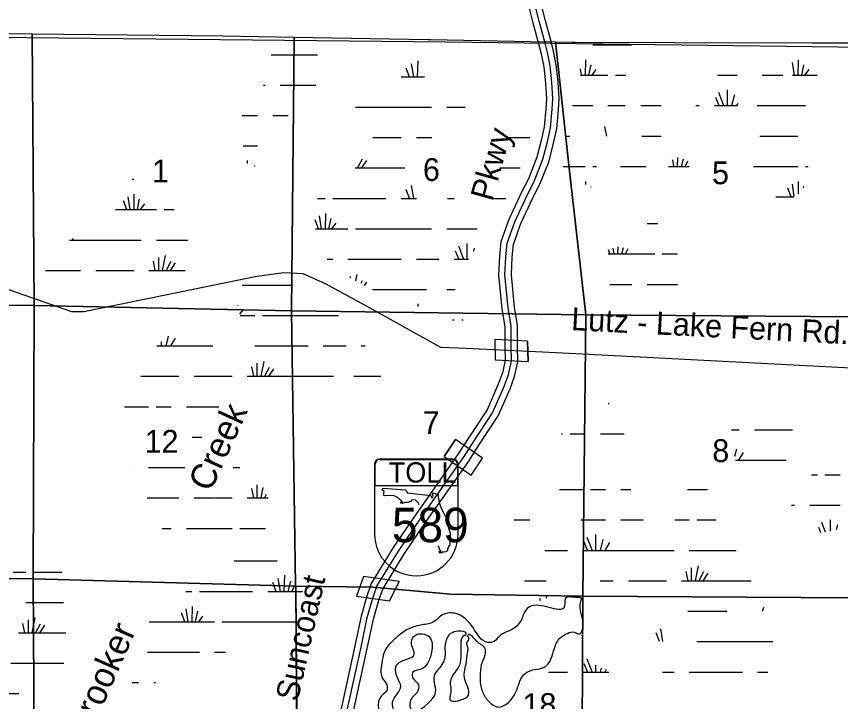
# Model space of a CAD drawing. Extents: x 380424 to 701066, y 1117407 to 1412949.
# Drawn here: x 473098 to 489362, y 1382862 to 1396380 of the extents above; entities that cross this region are included whole.
import ezdxf

# ---------------------------------------------------------------- set-up
doc = ezdxf.new("R2010")
doc.units = 0
for name, color, linetype in [('Bridges and Drawbridges Tollroads', 7, 'Continuous'), ('County Boundary', 7, 'Continuous'), ('Lakes and Ponds', 7, 'Continuous'), ('Local Roads Paved', 7, 'Continuous'), ('Local Roads Related Text', 7, 'Continuous'), ('Masks for Road Features', 7, 'Continuous'), ('Narrow River Creek and Branch and Slough Text', 7, 'Continuous'), ('Roadshilelds Tollroads', 7, 'Continuous'), ('Section Lines', 7, 'Continuous'), ('Section Numbers', 7, 'Continuous'), ('Swamps', 7, 'Continuous'), ('Toll Divided Highway Outline and Fill', 7, 'Continuous'), ('Toll Highway Center Lines', 7, 'Continuous'), ('Tollroads Related Text', 7, 'Continuous'), ('Township  and Range lines', 7, 'Continuous')]:
    doc.layers.add(name, color=color, linetype=linetype)

msp = doc.modelspace()

# ---------------------------------------------------------------- linework, layer by layer
at = {"layer": 'Bridges and Drawbridges Tollroads'}
for p, q in [((482537, 1390003), (482544, 1389602)), ((483187, 1389972), (483196, 1389571)), ((481538, 1387698), (481760, 1388030)), ((482074, 1387329), (482296, 1387662)), ((479949, 1385327), (479808, 1384943)), ((480651, 1385228), (480460, 1384851))]:
    msp.add_line(p, q, dxfattribs=at)
at = {"layer": 'County Boundary'}
msp.add_lwpolyline([(444709, 1396293), (446440, 1396285), (452102, 1396261), (457598, 1396176), (465384, 1396044), (465655, 1396044), (481571, 1395878), (501713, 1395620), (510342, 1395422), (515666, 1395275), (520926, 1395193), (525511, 1395188), (531177, 1395181), (531365, 1395181), (536977, 1395158), (542179, 1395155), (542521, 1395155), (587352, 1395146), (594829, 1395183), (611544, 1395147), (638076, 1395204)], dxfattribs=at)
at = {"layer": 'Lakes and Ponds'}
msp.add_line((481999, 1384147), (481998, 1384148), dxfattribs=at)
for points in [[(482270, 1383587), (482247, 1383363), (482271, 1383136), (482368, 1382925), (482530, 1382779), (482595, 1382755), (482806, 1382844), (482919, 1382982), (483017, 1383217), (483106, 1383388), (483292, 1383485), (483463, 1383517), (483552, 1383566), (483714, 1383907), (483827, 1384118), (483973, 1384207), (484111, 1384231), (484217, 1384199), (484257, 1384247), (484241, 1384864), (484249, 1384896), (484176, 1384913), (483925, 1384888), (483917, 1384750), (483268, 1384750), (483155, 1384669), (483041, 1384434), (482838, 1384264), (482636, 1384158), (482530, 1384053), (482401, 1384028), (482109, 1384320), (481768, 1384596), (481525, 1384580), (481314, 1384426), (481071, 1384369), (480812, 1384280), (480552, 1384085), (480366, 1383858), (480317, 1383672), (480325, 1383315), (480406, 1383193), (480406, 1383079), (480309, 1382982), (480333, 1382406), (480430, 1382195), (480601, 1382033), (480714, 1381936), (481047, 1382244), (481233, 1382495), (481225, 1382528), (480795, 1382285), (480560, 1382650), (480520, 1382852), (480682, 1383161), (480617, 1383331), (480617, 1383599), (480949, 1383793), (480893, 1384028), (480974, 1384174), (481103, 1384199), (481241, 1384142), (481290, 1383834), (481209, 1383615), (481087, 1383501), (480917, 1383436), (480933, 1383307), (481014, 1383225), (481022, 1383071), (480909, 1382942), (480860, 1382820), (480884, 1382706), (481314, 1382925), (481363, 1383006), (481347, 1383371), (481501, 1383590), (481557, 1383728), (481565, 1383980), (481674, 1384208), (481821, 1384254), (481965, 1384212), (481958, 1384163)], [(481958, 1384163), (481930, 1384159), (481867, 1384003), (481818, 1383532), (481722, 1383400), (481659, 1383225), (481672, 1383115), (481664, 1383006), (481650, 1382951), (481659, 1382891), (481719, 1382869), (481889, 1382902), (481987, 1382948), (482017, 1382989), (481946, 1383299), (481938, 1383447), (481971, 1383598), (482004, 1383847), (482009, 1383932), (481985, 1384009), (482020, 1384077), (482026, 1384113), (482007, 1384146), (481999, 1384147)], [(481998, 1384148), (482015, 1384181), (482165, 1384069), (482336, 1383923), (482270, 1383587)]]:
    msp.add_spline(points, degree=3, dxfattribs=at)
at = {"layer": 'Local Roads Paved'}
msp.add_lwpolyline([(489696, 1389432), (484394, 1389707), (484136, 1389721), (483615, 1389751), (483213, 1389770), (482513, 1389804), (481821, 1389836), (481473, 1389851), (479950, 1390699), (479198, 1391102), (478757, 1391304), (478372, 1391323), (477840, 1391249), (474428, 1390552), (474281, 1390552), (474189, 1390552), (472189, 1391249)], dxfattribs=at)
at = {"layer": 'Masks for Road Features'}
for points in [[(482537, 1390003), (482544, 1389602), (483196, 1389571), (483187, 1389972)], [(481760, 1388030), (481538, 1387698), (482074, 1387329), (482296, 1387662)], [(479808, 1384943), (480460, 1384851), (480651, 1385228), (479949, 1385327)]]:
    msp.add_lwpolyline(points, close=True, dxfattribs=at)
at = {"layer": 'Roadshilelds Tollroads'}
for p, q in [((480165, 1387545), (480165, 1386165)), ((480175, 1387120), (480175, 1387545)), ((481715, 1387645), (480265, 1387645)), ((480265, 1387635), (481715, 1387635)), ((481805, 1387545), (481805, 1387120)), ((481815, 1386165), (481815, 1387545)), ((481805, 1387120), (480175, 1387120)), ((480985, 1385345), (480995, 1385345))]:
    msp.add_line(p, q, dxfattribs=at)
for points in [[(481048, 1386746), (481039, 1386759), (481028, 1386781), (481009, 1386805), (480973, 1386835), (480916, 1386843), (480892, 1386832), (480889, 1386808), (480864, 1386811), (480821, 1386786), (480772, 1386786), (480709, 1386770), (480687, 1386775), (480690, 1386811), (480704, 1386786), (480717, 1386800), (480687, 1386835), (480641, 1386871), (480611, 1386895), (480551, 1386922), (480488, 1386925), (480360, 1386922), (480341, 1386936), (480352, 1387007), (480314, 1387042), (480328, 1387075)], [(480328, 1387075), (480785, 1387042), (480810, 1386977), (481276, 1386925), (481287, 1386887), (481306, 1386887), (481319, 1386914), (481311, 1386947), (481328, 1386980), (481368, 1386961), (481423, 1386952), (481423, 1386901), (481439, 1386789), (481467, 1386710), (481524, 1386587), (481562, 1386522), (481584, 1386492), (481567, 1386445), (481589, 1386388), (481616, 1386309), (481635, 1386244), (481657, 1386186), (481657, 1386135), (481652, 1386031), (481649, 1385971), (481646, 1385925), (481635, 1385938), (481622, 1385908), (481603, 1385876), (481603, 1385838), (481570, 1385813), (481535, 1385808), (481505, 1385813), (481494, 1385797), (481458, 1385791), (481442, 1385821), (481450, 1385835), (481461, 1385816), (481475, 1385810), (481475, 1385835), (481445, 1385870), (481434, 1385914), (481415, 1385934)]]:
    msp.add_lwpolyline(points, dxfattribs=at)
for centre, radius, start, end in [((480265, 1387545), 100, 90, 180), ((480265, 1387545), 90, 90, 180), ((481715, 1387545), 100, 0, 90), ((481715, 1387545), 90, 0, 90), ((480985, 1386165), 820, 180, 270), ((480995, 1386165), 820, 270, 0)]:
    msp.add_arc(centre, radius, start, end, dxfattribs=at)
at = {"layer": 'Section Lines'}
for points in [[(473410, 1396037), (473450, 1390674), (468137, 1390729), (467981, 1396111), (467981, 1396111), (468238, 1396107), (470279, 1396077), (471662, 1396057), (471939, 1396053), (472264, 1396048)], [(478580, 1395973), (478580, 1395945), (478526, 1390574), (473450, 1390674), (473410, 1396037), (477173, 1395999)], [(483735, 1395879), (483999, 1393447), (484335, 1390490), (478526, 1390574), (478580, 1395945), (478580, 1395973), (481215, 1395925), (481270, 1395924), (483241, 1395888)], [(489730, 1395860), (489730, 1395860), (489660, 1390452), (484335, 1390490), (483999, 1393447), (483735, 1395879), (484065, 1395873), (484125, 1395872), (486090, 1395868), (488793, 1395862), (489137, 1395861)], [(473450, 1390674), (473429, 1385285), (468136, 1385356), (468137, 1390729)], [(478526, 1390574), (478602, 1385151), (478614, 1385139), (473429, 1385285), (473450, 1390674)], [(484335, 1390490), (484279, 1384938), (481663, 1384980), (480129, 1385119), (478614, 1385139), (478602, 1385151), (478526, 1390574)], [(489660, 1390452), (489653, 1384907), (484279, 1384938), (484335, 1390490)], [(473429, 1385285), (473461, 1379989), (468135, 1380016), (468132, 1380031), (468136, 1385356)], [(478614, 1385139), (478647, 1379918), (473461, 1379989), (473429, 1385285)], [(484279, 1384938), (484248, 1379627), (481031, 1379680), (478647, 1379918), (478614, 1385139), (480129, 1385119), (481663, 1384980)], [(489653, 1384907), (489574, 1379553), (484248, 1379627), (484279, 1384938)]]:
    msp.add_lwpolyline(points, close=True, dxfattribs=at)
at = {"layer": 'Swamps'}
for p, q in [((481011, 1395191), (481029, 1395507)), ((484329, 1395220), (484335, 1395524)), ((488529, 1395220), (488535, 1395524)), ((480855, 1395191), (480790, 1395363)), ((480940, 1395191), (480894, 1395445)), ((484396, 1395220), (484439, 1395426)), ((488451, 1395220), (488412, 1395473)), ((488596, 1395220), (488639, 1395426)), ((480690, 1395191), (481148, 1395191)), ((484458, 1395220), (484542, 1395333)), ((486937, 1395220), (487323, 1395220)), ((488658, 1395220), (488742, 1395333)), ((478305, 1395026), (478755, 1395026)), ((486952, 1394883), (487055, 1394620)), ((487122, 1394931), (487122, 1394620)), ((486892, 1394786), (486963, 1394620)), ((487267, 1394834), (487213, 1394620)), ((479790, 1394591), (481290, 1394591)), ((484773, 1394620), (485115, 1394620)), ((485422, 1394620), (485823, 1394620)), ((488223, 1394620), (488673, 1394620)), ((477555, 1394426), (477855, 1394426)), ((484705, 1394206), (484742, 1394020)), ((480133, 1393991), (480690, 1393991)), ((485439, 1394020), (485825, 1394020)), ((487773, 1394020), (488223, 1394020)), ((488223, 1394020), (488523, 1394020)), ((479922, 1393565), (479828, 1393390)), ((485924, 1393589), (485923, 1393592)), ((486073, 1393420), (486050, 1393552)), ((486144, 1393420), (486154, 1393596)), ((486221, 1393420), (486264, 1393569)), ((480007, 1393540), (479908, 1393391)), ((482640, 1393391), (483042, 1393391)), ((484023, 1393420), (484323, 1393420)), ((484473, 1393420), (484546, 1393420)), ((485019, 1393420), (485523, 1393420)), ((485965, 1393420), (486376, 1393420)), ((486298, 1393420), (486347, 1393529)), ((488223, 1393420), (488523, 1393420)), ((480855, 1392791), (480790, 1392963)), ((480940, 1392791), (480894, 1393045)), ((488389, 1392821), (488323, 1392994)), ((475277, 1392569), (475211, 1392742)), ((475339, 1392568), (475300, 1392822)), ((475418, 1392568), (475423, 1392872)), ((475485, 1392568), (475527, 1392774)), ((479340, 1392791), (480390, 1392791)), ((475547, 1392568), (475631, 1392682)), ((475111, 1392568), (475861, 1392568)), ((479118, 1392191), (479079, 1392444)), ((479196, 1392191), (479202, 1392494)), ((479263, 1392190), (479306, 1392396)), ((479325, 1392190), (479409, 1392304)), ((479790, 1392191), (481290, 1392191)), ((481590, 1392191), (482190, 1392191)), ((475111, 1391968), (475561, 1391968)), ((481819, 1391853), (481922, 1391591)), ((481989, 1391902), (481989, 1391591)), ((484811, 1391694), (484780, 1391774)), ((484896, 1391694), (484875, 1391808)), ((484967, 1391694), (484975, 1391836)), ((485044, 1391694), (485080, 1391822)), ((485120, 1391694), (485169, 1391802)), ((475902, 1391627), (475902, 1391368)), ((476035, 1391663), (475976, 1391368)), ((481759, 1391757), (481830, 1391591)), ((484774, 1391694), (485695, 1391694)), ((485845, 1391694), (486145, 1391694)), ((475794, 1391554), (475831, 1391368)), ((476144, 1391542), (476050, 1391368)), ((476229, 1391518), (476129, 1391369)), ((479640, 1391591), (480690, 1391591)), ((480990, 1391591), (481440, 1391591)), ((474661, 1391368), (475111, 1391368)), ((475111, 1391368), (475411, 1391368)), ((485545, 1391094), (486145, 1391094)), ((477954, 1390479), (479454, 1390479)), ((476230, 1390033), (476141, 1389880)), ((477804, 1389879), (478854, 1389879)), ((479154, 1389879), (479604, 1389879)), ((477845, 1389538), (477845, 1389279)), ((477978, 1389574), (477919, 1389280)), ((477736, 1389466), (477773, 1389280)), ((478086, 1389453), (477992, 1389279)), ((478171, 1389429), (478072, 1389280)), ((475554, 1389279), (476304, 1389279)), ((476604, 1389279), (477054, 1389279)), ((477054, 1389279), (477354, 1389279)), ((477654, 1389279), (479354, 1389279)), ((475854, 1388679), (476154, 1388679)), ((476454, 1388679), (477054, 1388679)), ((477054, 1388679), (477093, 1388679)), ((487663, 1388225), (488263, 1388225)), ((476565, 1388079), (476758, 1388079)), ((484024, 1388141), (484324, 1388141)), ((487440, 1387779), (487350, 1387625)), ((475704, 1387479), (476424, 1387479)), ((477376, 1387479), (477504, 1387479)), ((489056, 1387336), (489356, 1387336)), ((477736, 1387066), (477773, 1386880)), ((477845, 1387138), (477845, 1386879)), ((484426, 1387044), (484726, 1387044)), ((476604, 1386879), (477009, 1386879)), ((477018, 1386879), (477054, 1386879)), ((477054, 1386879), (477354, 1386879)), ((488756, 1386736), (489356, 1386736)), ((484239, 1386444), (484726, 1386444)), ((485026, 1386444), (485469, 1386444)), ((486092, 1386444), (486376, 1386444)), ((476454, 1386279), (477054, 1386279)), ((477054, 1386279), (477354, 1386279)), ((484356, 1386106), (484459, 1385844)), ((484525, 1386155), (484525, 1385844)), ((484295, 1386010), (484366, 1385844)), ((484670, 1386058), (484616, 1385844)), ((484803, 1385998), (484713, 1385844)), ((483526, 1385844), (483976, 1385844)), ((484276, 1385844), (485626, 1385844)), ((485626, 1385844), (486076, 1385844)), ((486308, 1385430), (486346, 1385244)), ((486417, 1385502), (486417, 1385244)), ((486550, 1385538), (486491, 1385244)), ((486659, 1385418), (486565, 1385243)), ((478309, 1385036), (478263, 1385291)), ((478380, 1385036), (478397, 1385352)), ((486743, 1385394), (486644, 1385245)), ((478224, 1385036), (478159, 1385208)), ((478457, 1385036), (478515, 1385240)), ((478534, 1385036), (478582, 1385145)), ((485176, 1385244), (485626, 1385244)), ((485626, 1385244), (485926, 1385244)), ((476709, 1385036), (477759, 1385036)), ((476424, 1384437), (476358, 1384610)), ((476487, 1384436), (476447, 1384689)), ((476565, 1384436), (476571, 1384740)), ((476632, 1384436), (476675, 1384642)), ((486349, 1384644), (487126, 1384644)), ((473326, 1384475), (473326, 1384217)), ((473459, 1384512), (473400, 1384217)), ((476694, 1384436), (476778, 1384549)), ((473217, 1384403), (473254, 1384217)), ((473567, 1384391), (473473, 1384216)), ((473652, 1384367), (473553, 1384218)), ((476259, 1384436), (477009, 1384436)), ((485854, 1384044), (485815, 1384297)), ((485792, 1384045), (485726, 1384217)), ((486526, 1384044), (488026, 1384044)), ((476259, 1383836), (476709, 1383836)), ((484356, 1383706), (484459, 1383444)), ((472985, 1383617), (474035, 1383617)), ((484295, 1383610), (484366, 1383444)), ((484525, 1383578), (484525, 1383444)), ((484636, 1383523), (484616, 1383444)), ((484740, 1383491), (484713, 1383444)), ((483601, 1383444), (483976, 1383444)), ((484276, 1383444), (484792, 1383444)), ((485851, 1383444), (486076, 1383444)), ((486376, 1383444), (487426, 1383444))]:
    msp.add_line(p, q, dxfattribs=at)
for points in [[(484473, 1395820), (485239, 1395820)], [(478127, 1395626), (478755, 1395626)], [(478755, 1395626), (479038, 1395626)], [(484251, 1395220), (484231, 1395347)], [(484229, 1395220), (484773, 1395220)], [(484923, 1395220), (485124, 1395220)], [(487817, 1395220), (488223, 1395220)], [(488417, 1395220), (488903, 1395220)], [(477969, 1395026), (478005, 1395026)], [(478755, 1395026), (479007, 1395026)], [(481590, 1394591), (481954, 1394591)], [(484075, 1394620), (484473, 1394620)], [(486506, 1394620), (486573, 1394620)], [(486873, 1394620), (487330, 1394620)], [(487335, 1394664), (487310, 1394620)], [(487716, 1394620), (488223, 1394620)], [(478155, 1394426), (478463, 1394426)], [(480990, 1393991), (481299, 1393991)], [(482804, 1393991), (483090, 1393991)], [(483090, 1393991), (483232, 1393991)], [(483960, 1394020), (484023, 1394020)], [(477575, 1393826), (477855, 1393826)], [(477653, 1393537), (477653, 1393481)], [(477798, 1393441), (477794, 1393423)], [(479782, 1393391), (480760, 1393391)], [(483886, 1393420), (484023, 1393420)], [(487642, 1393420), (488223, 1393420)], [(488673, 1393420), (488723, 1393420)], [(475380, 1393168), (475411, 1393168)], [(484334, 1393063), (484335, 1393124)], [(488450, 1392825), (488412, 1393073)], [(488530, 1392882), (488535, 1393124)], [(484436, 1393011), (484439, 1393026)], [(488634, 1393001), (488639, 1393026)], [(479041, 1392791), (479190, 1392791)], [(480690, 1392791), (480990, 1392791)], [(481604, 1392791), (481740, 1392791)], [(482490, 1392791), (482759, 1392791)], [(488084, 1392820), (488223, 1392820)], [(488223, 1392820), (488443, 1392820)], [(475054, 1392568), (475111, 1392568)], [(476011, 1392568), (476208, 1392568)], [(479056, 1392192), (478990, 1392364)], [(485545, 1392294), (485759, 1392294)], [(478998, 1392191), (479640, 1392191)], [(474147, 1391968), (475111, 1391968)], [(474214, 1391996), (474198, 1391968)], [(475861, 1391968), (476477, 1391968)], [(482134, 1391805), (482120, 1391750)], [(479231, 1391591), (479340, 1391591)], [(481740, 1391591), (482017, 1391591)], [(473670, 1391368), (474361, 1391368)], [(475711, 1391368), (476425, 1391368)], [(479814, 1391285), (479790, 1391165)], [(479681, 1391249), (479681, 1391222)], [(479922, 1391165), (479893, 1391111)], [(480007, 1391140), (479963, 1391074)], [(477552, 1391079), (478554, 1391079)], [(480122, 1390991), (481190, 1390991)], [(481590, 1390991), (481757, 1390991)], [(484811, 1391094), (485245, 1391094)], [(477468, 1390675), (477470, 1390685)], [(481026, 1390658), (481029, 1390707)], [(477508, 1390505), (477573, 1390593)], [(477514, 1390479), (477804, 1390479)], [(481702, 1390391), (481740, 1390391)], [(481890, 1390391), (481913, 1390391)], [(476092, 1390071), (476044, 1389879)], [(475865, 1389879), (476973, 1389879)], [(475881, 1389894), (475886, 1389879)], [(475953, 1389960), (475953, 1389879)], [(479904, 1389879), (479980, 1389879)], [(479754, 1389279), (480290, 1389279)], [(475227, 1388679), (475704, 1388679)], [(484774, 1388741), (484794, 1388741)], [(487211, 1388225), (487363, 1388225)], [(488263, 1388225), (488417, 1388225)], [(483854, 1388141), (483874, 1388141)], [(484624, 1388141), (485095, 1388141)], [(487307, 1387839), (487271, 1387695)], [(487292, 1387625), (488263, 1387625)], [(488263, 1387625), (488291, 1387625)], [(475402, 1387479), (475404, 1387479)], [(488791, 1387336), (488906, 1387336)], [(477959, 1387083), (477919, 1386880)], [(483813, 1387044), (484276, 1387044)], [(485026, 1387044), (485223, 1387044)], [(486341, 1387044), (486735, 1387044)], [(478029, 1386947), (477992, 1386879)], [(475674, 1386879), (476304, 1386879)], [(477654, 1386879), (478063, 1386879)], [(488397, 1386736), (488456, 1386736)], [(482917, 1386444), (483227, 1386444)], [(486526, 1386444), (486910, 1386444)], [(488986, 1386398), (489059, 1386212)], [(489155, 1386447), (489155, 1386225)], [(475971, 1386279), (476154, 1386279)], [(477504, 1386279), (478016, 1386279)], [(488925, 1386302), (488969, 1386199)], [(489300, 1386350), (489276, 1386253)], [(486376, 1385844), (487306, 1385844)], [(477392, 1385636), (478245, 1385636)], [(473030, 1385417), (473285, 1385417)], [(473435, 1385417), (473995, 1385417)], [(483126, 1385244), (483554, 1385244)], [(484621, 1385244), (484876, 1385244)], [(486226, 1385244), (487598, 1385244)], [(476441, 1385036), (476559, 1385036)], [(478059, 1385036), (478745, 1385036)], [(483562, 1384901), (483565, 1384960)], [(473285, 1384817), (474026, 1384817)], [(483439, 1384852), (483430, 1384898)], [(487824, 1384644), (487847, 1384723)], [(475719, 1384436), (476259, 1384436)], [(477159, 1384436), (478635, 1384436)], [(473135, 1384217), (474071, 1384217)], [(475685, 1383836), (476259, 1383836)], [(477009, 1383836), (477223, 1383836)], [(487726, 1383444), (487927, 1383444)], [(475382, 1383236), (475509, 1383236)], [(475809, 1383236), (475839, 1383236)], [(472535, 1383017), (473145, 1383017)]]:
    msp.add_lwpolyline(points, dxfattribs=at)
at = {"layer": 'Toll Divided Highway Outline and Fill'}
for points in [[(479638, 1382159), (480021, 1383907), (480142, 1384487), (480253, 1384863), (480327, 1385082), (480745, 1385763), (481196, 1386431), (481552, 1386935), (482025, 1387608), (482235, 1387939), (482606, 1388497), (482839, 1389031), (482930, 1389277), (482996, 1389563), (482987, 1389872), (482987, 1390282), (482925, 1390645), (482866, 1391284), (482882, 1391629), (482907, 1391882), (483048, 1392280), (483297, 1392813), (483430, 1393069), (483609, 1393527), (483699, 1393877), (483762, 1394166), (483798, 1394543), (483807, 1394762), (483789, 1395085), (483753, 1395425), (483699, 1395696), (483651, 1395884), (483533, 1396319), (483441, 1396681)], [(483199, 1396620), (483291, 1396255), (483409, 1395821), (483455, 1395640), (483506, 1395387), (483540, 1395065), (483556, 1394760), (483548, 1394560), (483514, 1394205), (483455, 1393935), (483371, 1393604), (483202, 1393173), (483073, 1392923), (482816, 1392375), (482661, 1391936), (482633, 1391648), (482615, 1391278), (482677, 1390612), (482737, 1390261), (482737, 1389869), (482746, 1389588), (482690, 1389350), (482607, 1389125), (482386, 1388617), (482025, 1388075), (481817, 1387747), (481348, 1387079), (480990, 1386574), (480535, 1385899), (480099, 1385188), (480015, 1384938), (479900, 1384548), (479777, 1383959), (479393, 1382207)]]:
    msp.add_lwpolyline(points, dxfattribs=at)
at = {"layer": 'Toll Highway Center Lines'}
msp.add_lwpolyline([(479515, 1382183), (479899, 1383933), (480021, 1384517), (480134, 1384901), (480213, 1385135), (480640, 1385831), (481093, 1386503), (481450, 1387007), (481921, 1387677), (482130, 1388007), (482496, 1388557), (482723, 1389078), (482810, 1389314), (482871, 1389575), (482862, 1389871), (482862, 1390272), (482801, 1390629), (482740, 1391281), (482758, 1391638), (482784, 1391909), (482932, 1392327), (483185, 1392868), (483316, 1393121), (483490, 1393566), (483577, 1393906), (483638, 1394185), (483673, 1394551), (483682, 1394761), (483664, 1395075), (483629, 1395406), (483577, 1395668), (483530, 1395853), (483412, 1396287), (483320, 1396651)], dxfattribs=at)
at = {"layer": 'Township  and Range lines'}
for p, q in [((472264, 1396048), (473410, 1396037)), ((473410, 1396037), (477173, 1395999)), ((477173, 1395999), (478580, 1395973)), ((478580, 1395945), (478526, 1390574)), ((478580, 1395973), (478580, 1395945)), ((478580, 1395973), (481215, 1395925)), ((481215, 1395925), (481270, 1395924)), ((481270, 1395924), (483241, 1395888)), ((483241, 1395888), (483735, 1395879)), ((483735, 1395879), (484065, 1395873)), ((484065, 1395873), (484125, 1395872)), ((484125, 1395872), (486090, 1395868)), ((486090, 1395868), (488793, 1395862)), ((488793, 1395862), (489137, 1395861)), ((489137, 1395861), (489730, 1395860)), ((478526, 1390574), (478602, 1385151)), ((478602, 1385151), (478614, 1385139)), ((478614, 1385139), (478647, 1379918))]:
    msp.add_line(p, q, dxfattribs=at)

# ---------------------------------------------------------------- texts
at = {"layer": 'Local Roads Related Text'}
msp.add_text('Lutz - Lake Fern Rd.', height=450, rotation=357.075, dxfattribs=at).set_placement((484040, 1390192))
at = {"layer": 'Narrow River Creek and Branch and Slough Text'}
for s, rotation, p in [('Creek', 65.37, (476926, 1386977)), ('Brooker', 66.229, (474523, 1382131))]:
    msp.add_text(s, height=500, rotation=rotation, dxfattribs=at).set_placement(p)
at = {"layer": 'Roadshilelds Tollroads'}
for s, height, p in [('TOLL', 400, (480445, 1387183)), ('589', 680, (480507, 1386005))]:
    msp.add_text(s, height=height, dxfattribs=at).set_placement(p)
at = {"layer": 'Section Numbers'}
for s, p in [('1', (475773, 1393106)), ('6', (481120, 1393134)), ('5', (486826, 1393070)), ('7', (481115, 1388140)), ('12', (475627, 1387771)), ('8', (486832, 1387587)), ('18', (483086, 1382576))]:
    msp.add_text(s, height=450, dxfattribs=at).set_placement(p)
at = {"layer": 'Tollroads Related Text'}
for s, rotation, p in [('Pkwy', 74.4008, (482485, 1392717)), ('Suncoast', 77.3125, (478647, 1382846))]:
    msp.add_text(s, height=450, rotation=rotation, dxfattribs=at).set_placement(p)

doc.saveas('drawing.dxf')
